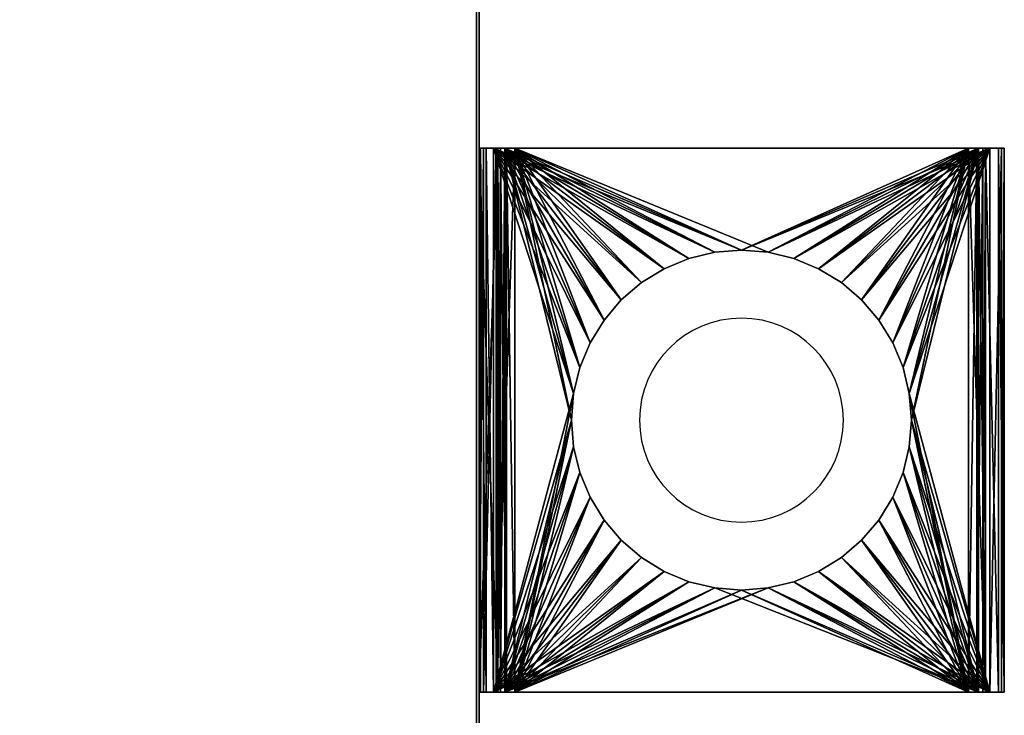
# Model space of a CAD drawing. Extents: x -4.8 to 44.9, y -3 to 21.9.
# Tile 642 of 656: x 41.3 to 44.9, y 0.3 to 2.9. Entities that reach past the tile are written whole.
import ezdxf

# ---------------------------------------------------------------- set-up
doc = ezdxf.new("R2010")
doc.units = 0

# ---------------------------------------------------------------- blocks, each defined once
blk = doc.blocks.new('Box-458420f3-d24c-467f-9784-8934705a0a12')
at = {"color": 253, "linetype": 'Continuous', "true_color": 0xa0a0a0, "transparency": 33554687}
mesh = blk.add_polyface(dxfattribs=at)
corners = [(0, 0), (43, 0), (43, 20), (0, 20), (0, 0, 0.01), (43, 0, 0.01), (43, 20, 0.01), (0, 20, 0.01)]
mesh.append_faces([[corners[k] for k in face] for face in [(0, 1, 2, 3), (4, 5, 6, 7), (0, 1, 5, 4), (1, 2, 6, 5), (2, 3, 7, 6), (3, 0, 4, 7)]], dxfattribs={"color": 253})
blk = doc.blocks.new('Box-ace12fff-17e2-4e2d-8dcb-9c52ceecaf6a')
at = {"color": 253, "linetype": 'Continuous', "true_color": 0xa0a0a0, "transparency": 33554687}
mesh = blk.add_polyface(dxfattribs=at)
corners = [(0, 0), (43, 0), (43, 20), (0, 20), (0, 0, 0.01), (43, 0, 0.01), (43, 20, 0.01), (0, 20, 0.01)]
mesh.append_faces([[corners[k] for k in face] for face in [(0, 1, 2, 3), (4, 5, 6, 7), (0, 1, 5, 4), (1, 2, 6, 5), (2, 3, 7, 6), (3, 0, 4, 7)]], dxfattribs={"color": 253})
blk = doc.blocks.new('Box-33208ab5-70fa-4237-a267-ab5255615b84')
at = {"color": 253, "linetype": 'Continuous', "true_color": 0xa0a0a0, "transparency": 33554687}
mesh = blk.add_polyface(dxfattribs=at)
corners = [(0, 0), (0.01, 0), (0.01, 20), (0, 20), (0, 0, 17.3), (0.01, 0, 17.3), (0.01, 20, 17.3), (0, 20, 17.3)]
mesh.append_faces([[corners[k] for k in face] for face in [(0, 1, 2, 3), (4, 5, 6, 7), (0, 1, 5, 4), (1, 2, 6, 5), (2, 3, 7, 6), (3, 0, 4, 7)]], dxfattribs={"color": 253})
blk = doc.blocks.new('a5d0e608-cf1f-4d31-a297-d99c1b6cd2c7')
at = {"linetype": 'Continuous', "transparency": 33554687}
for name, p in [('Box-458420f3-d24c-467f-9784-8934705a0a12', (0, 0)), ('Box-ace12fff-17e2-4e2d-8dcb-9c52ceecaf6a', (0, 0, 17.29)), ('Box-33208ab5-70fa-4237-a267-ab5255615b84', (42.99, 0))]:
    blk.add_blockref(name, p, dxfattribs=at)
blk = doc.blocks.new('6FD_1_1d0d4f9c-77f7-4611-b9b3-89e8d009a6a3dd51fec8-35f5-4a28-b129-3e6d2e787ff2')
at = {"color": 0, "linetype": 'BYBLOCK', "lineweight": -2, "transparency": 33554687}
mesh = blk.add_polyface(dxfattribs=at)
corners = [(0, -1, -2.7147), (0, 1, -2.7147), (0.0686, 1, -2.7147), (0.0686, -1, -2.7147)]
mesh.append_faces([[corners[k] for k in face] for face in [(3, 0, 2, 3)]], dxfattribs={"vtx1": -1, "color": 0})
mesh.append_faces([[corners[k] for k in face] for face in [(0, 1, 2, 0)]], dxfattribs={"vtx2": -1, "color": 0})
mesh = blk.add_polyface(dxfattribs=at)
corners = [(0, -1, -2.0335), (0, 1, -2.0335), (0, 1, -2.7147), (0, -1, -2.7147)]
mesh.append_faces([[corners[k] for k in face] for face in [(3, 0, 2, 3)]], dxfattribs={"vtx1": -1, "color": 0})
mesh.append_faces([[corners[k] for k in face] for face in [(0, 1, 2, 0)]], dxfattribs={"vtx2": -1, "color": 0})
mesh = blk.add_polyface(dxfattribs=at)
corners = [(0.0053, -1, -1.9913), (0.0053, 1, -1.9913), (0, 1, -2.0335), (0, -1, -2.0335)]
mesh.append_faces([[corners[k] for k in face] for face in [(3, 0, 2, 3)]], dxfattribs={"vtx1": -1, "color": 0})
mesh.append_faces([[corners[k] for k in face] for face in [(0, 1, 2, 0)]], dxfattribs={"vtx2": -1, "color": 0})
mesh = blk.add_polyface(dxfattribs=at)
corners = [(0, -1, -0.4278), (0, 1, -0.4278), (0.0158, 1, -0.4966), (0.0158, -1, -0.4966)]
mesh.append_faces([[corners[k] for k in face] for face in [(3, 0, 2, 3)]], dxfattribs={"vtx1": -1, "color": 0})
mesh.append_faces([[corners[k] for k in face] for face in [(0, 1, 2, 0)]], dxfattribs={"vtx2": -1, "color": 0})
mesh = blk.add_polyface(dxfattribs=at)
corners = [(0, -1), (0, 1), (0, 1, -0.4278), (0, -1, -0.4278)]
mesh.append_faces([[corners[k] for k in face] for face in [(3, 0, 2, 3)]], dxfattribs={"vtx1": -1, "color": 0})
mesh.append_faces([[corners[k] for k in face] for face in [(0, 1, 2, 0)]], dxfattribs={"vtx2": -1, "color": 0})
mesh = blk.add_polyface(dxfattribs=at)
corners = [(0.0686, -1), (0.0686, 1), (0, 1), (0, -1)]
mesh.append_faces([[corners[k] for k in face] for face in [(3, 0, 2, 3)]], dxfattribs={"vtx1": -1, "color": 0})
mesh.append_faces([[corners[k] for k in face] for face in [(0, 1, 2, 0)]], dxfattribs={"vtx2": -1, "color": 0})
mesh = blk.add_polyface(dxfattribs=at)
corners = [(0.0686, 1, -2.0335), (0.0686, 1, -2.7147), (0, 1, -2.7147), (0, 1, -2.0335), (0.0053, 1, -1.9913), (0.0264, 1, -1.9541), (0.0527, 1, -1.9278), (0.0791, 1, -1.9966), (0.0952, 1, -1.986), (1.8, 1, -0.5651), (0.1321, 1, -0.5651), (0.1321, 1, -0.4913), (1.8, 1, -0.4913), (1.8633, 1, -0.5071), (1.8316, 1, -0.5704), (1.911, 1, -0.5546), (1.8527, 1, -0.5915), (1.9321, 1, -0.6179), (1.8633, 1, -0.6232), (1.8369, 1, -0.6762), (1.9215, 1, -0.6867), (1.8791, 1, -0.7342), (0.0633, 1, -0.544), (0.1005, 1, -0.486), (0.0791, 1, -0.4596), (0.0686, 1, -0.4278), (0.0158, 1, -0.4966), (0, 1, -0.4278), (0, 1), (0.0686, 1)]
mesh.append_faces([[corners[k] for k in face] for face in [(0, 2, 3, 0), (0, 3, 4, 0), (0, 4, 5, 0), (0, 5, 6, 0), (6, 7, 0, 6), (6, 8, 7, 6), (9, 11, 12, 9), (12, 14, 9, 12), (13, 16, 14, 13), (15, 18, 16, 15), (17, 19, 18, 17), (19, 17, 20, 19), (19, 20, 21, 19), (21, 6, 19, 21), (10, 23, 11, 10), (22, 24, 23, 22), (22, 25, 24, 22), (25, 22, 26, 25), (25, 26, 27, 25), (27, 29, 25, 27)]], dxfattribs={"vtx0": -1, "vtx2": -1, "color": 0})
mesh.append_faces([[corners[k] for k in face] for face in [(9, 10, 11, 9), (12, 13, 14, 12), (13, 15, 16, 13), (15, 17, 18, 15), (21, 8, 6, 21), (10, 22, 23, 10)]], dxfattribs={"vtx1": -1, "vtx2": -1, "color": 0})
mesh.append_faces([[corners[k] for k in face] for face in [(0, 1, 2, 0), (27, 28, 29, 27)]], dxfattribs={"vtx2": -1, "color": 0})
mesh = blk.add_polyface(dxfattribs=at)
corners = [(0.0264, -1, -1.9541), (0.0264, 1, -1.9541), (0.0053, 1, -1.9913), (0.0053, -1, -1.9913)]
mesh.append_faces([[corners[k] for k in face] for face in [(3, 0, 2, 3)]], dxfattribs={"vtx1": -1, "color": 0})
mesh.append_faces([[corners[k] for k in face] for face in [(0, 1, 2, 0)]], dxfattribs={"vtx2": -1, "color": 0})
mesh = blk.add_polyface(dxfattribs=at)
corners = [(0.0158, -1, -0.4966), (0.0158, 1, -0.4966), (0.0633, 1, -0.544), (0.0633, -1, -0.544)]
mesh.append_faces([[corners[k] for k in face] for face in [(3, 0, 2, 3)]], dxfattribs={"vtx1": -1, "color": 0})
mesh.append_faces([[corners[k] for k in face] for face in [(0, 1, 2, 0)]], dxfattribs={"vtx2": -1, "color": 0})
mesh = blk.add_polyface(dxfattribs=at)
corners = [(0.0527, -1, -1.9278), (0.0527, 1, -1.9278), (0.0264, 1, -1.9541), (0.0264, -1, -1.9541)]
mesh.append_faces([[corners[k] for k in face] for face in [(3, 0, 2, 3)]], dxfattribs={"vtx1": -1, "color": 0})
mesh.append_faces([[corners[k] for k in face] for face in [(0, 1, 2, 0)]], dxfattribs={"vtx2": -1, "color": 0})
mesh = blk.add_polyface(dxfattribs=at)
corners = [(1.8369, -1, -0.6762), (1.5825, -0.0978, -0.8546), (1.5596, -0.1931, -0.8707), (1.5221, -0.2837, -0.897), (1.4708, -0.3674, -0.9329), (1.4072, -0.4419, -0.9776), (1.3326, -0.5056, -1.0299), (1.249, -0.5569, -1.0886), (1.1583, -0.5944, -1.1522), (1.063, -0.6173, -1.2191), (0.9652, -0.625, -1.2877), (0.8674, -0.6173, -1.3562), (0.0527, -1, -1.9278), (0.7721, -0.5944, -1.4231), (0.6815, -0.5569, -1.4867), (0.5978, -0.5056, -1.5454), (0.5233, -0.4419, -1.5977), (0.4596, -0.3674, -1.6424), (0.4083, -0.2837, -1.6783), (0.3708, -0.1931, -1.7046), (0.3479, -0.0978, -1.7207), (0.3402, 0, -1.7261), (0.3479, 0.0978, -1.7207), (0.0527, 1, -1.9278), (0.3708, 0.1931, -1.7046), (0.4083, 0.2837, -1.6783), (0.4596, 0.3674, -1.6424), (0.5233, 0.4419, -1.5977), (0.5978, 0.5056, -1.5454), (0.6815, 0.5569, -1.4867), (0.7721, 0.5944, -1.4231), (0.8674, 0.6173, -1.3562), (0.9652, 0.625, -1.2877), (1.8369, 1, -0.6762), (1.063, 0.6173, -1.2191), (1.1583, 0.5944, -1.1522), (1.249, 0.5569, -1.0886), (1.3326, 0.5056, -1.0299), (1.4072, 0.4419, -0.9776), (1.4708, 0.3674, -0.9329), (1.5221, 0.2837, -0.897), (1.5596, 0.1931, -0.8707), (1.5825, 0.0978, -0.8546), (1.5902, 0, -0.8492)]
mesh.append_faces([[corners[k] for k in face] for face in [(0, 1, 2, 0), (11, 12, 0, 11), (22, 23, 12, 22), (32, 33, 23, 32), (43, 0, 33, 43)]], dxfattribs={"vtx0": -1, "vtx2": -1, "color": 0})
mesh.append_faces([[corners[k] for k in face] for face in [(2, 3, 0, 2), (3, 4, 0, 3), (4, 5, 0, 4), (5, 6, 0, 5), (6, 7, 0, 6), (7, 8, 0, 7), (8, 9, 0, 8), (9, 10, 0, 9), (10, 11, 0, 10), (11, 13, 12, 11), (13, 14, 12, 13), (14, 15, 12, 14), (15, 16, 12, 15), (16, 17, 12, 16), (17, 18, 12, 17), (18, 19, 12, 18), (19, 20, 12, 19), (20, 21, 12, 20), (21, 22, 12, 21), (22, 24, 23, 22), (24, 25, 23, 24), (25, 26, 23, 25), (26, 27, 23, 26), (27, 28, 23, 27), (28, 29, 23, 28), (29, 30, 23, 29), (30, 31, 23, 30), (31, 32, 23, 31), (32, 34, 33, 32), (34, 35, 33, 34), (35, 36, 33, 35), (36, 37, 33, 36), (37, 38, 33, 37), (38, 39, 33, 38), (39, 40, 33, 39), (40, 41, 33, 40), (41, 42, 33, 41), (42, 43, 33, 42), (43, 1, 0, 43)]], dxfattribs={"vtx1": -1, "vtx2": -1, "color": 0})
mesh = blk.add_polyface(dxfattribs=at)
corners = [(0.0633, -1, -0.544), (0.0633, 1, -0.544), (0.1321, 1, -0.5651), (0.1321, -1, -0.5651)]
mesh.append_faces([[corners[k] for k in face] for face in [(3, 0, 2, 3)]], dxfattribs={"vtx1": -1, "color": 0})
mesh.append_faces([[corners[k] for k in face] for face in [(0, 1, 2, 0)]], dxfattribs={"vtx2": -1, "color": 0})
mesh = blk.add_polyface(dxfattribs=at)
corners = [(0.0686, -1, -0.4278), (0.0686, 1, -0.4278), (0.0686, 1), (0.0686, -1)]
mesh.append_faces([[corners[k] for k in face] for face in [(3, 0, 2, 3)]], dxfattribs={"vtx1": -1, "color": 0})
mesh.append_faces([[corners[k] for k in face] for face in [(0, 1, 2, 0)]], dxfattribs={"vtx2": -1, "color": 0})
mesh = blk.add_polyface(dxfattribs=at)
corners = [(0.0791, -1, -0.4596), (0.0791, 1, -0.4596), (0.0686, 1, -0.4278), (0.0686, -1, -0.4278)]
mesh.append_faces([[corners[k] for k in face] for face in [(3, 0, 2, 3)]], dxfattribs={"vtx1": -1, "color": 0})
mesh.append_faces([[corners[k] for k in face] for face in [(0, 1, 2, 0)]], dxfattribs={"vtx2": -1, "color": 0})
mesh = blk.add_polyface(dxfattribs=at)
corners = [(0.0686, -1, -2.0335), (0.0686, 1, -2.0335), (0.0791, 1, -1.9966), (0.0791, -1, -1.9966)]
mesh.append_faces([[corners[k] for k in face] for face in [(3, 0, 2, 3)]], dxfattribs={"vtx1": -1, "color": 0})
mesh.append_faces([[corners[k] for k in face] for face in [(0, 1, 2, 0)]], dxfattribs={"vtx2": -1, "color": 0})
mesh = blk.add_polyface(dxfattribs=at)
corners = [(0.0686, -1, -2.7147), (0.0686, 1, -2.7147), (0.0686, 1, -2.0335), (0.0686, -1, -2.0335)]
mesh.append_faces([[corners[k] for k in face] for face in [(3, 0, 2, 3)]], dxfattribs={"vtx1": -1, "color": 0})
mesh.append_faces([[corners[k] for k in face] for face in [(0, 1, 2, 0)]], dxfattribs={"vtx2": -1, "color": 0})
mesh = blk.add_polyface(dxfattribs=at)
corners = [(0.1005, -1, -0.486), (0.1005, 1, -0.486), (0.0791, 1, -0.4596), (0.0791, -1, -0.4596)]
mesh.append_faces([[corners[k] for k in face] for face in [(3, 0, 2, 3)]], dxfattribs={"vtx1": -1, "color": 0})
mesh.append_faces([[corners[k] for k in face] for face in [(0, 1, 2, 0)]], dxfattribs={"vtx2": -1, "color": 0})
mesh = blk.add_polyface(dxfattribs=at)
corners = [(0.0791, -1, -1.9966), (0.0791, 1, -1.9966), (0.0952, 1, -1.986), (0.0952, -1, -1.986)]
mesh.append_faces([[corners[k] for k in face] for face in [(3, 0, 2, 3)]], dxfattribs={"vtx1": -1, "color": 0})
mesh.append_faces([[corners[k] for k in face] for face in [(0, 1, 2, 0)]], dxfattribs={"vtx2": -1, "color": 0})
mesh = blk.add_polyface(dxfattribs=at)
corners = [(1.8791, 1, -0.7342), (1.5825, 0.0978, -0.9423), (1.5596, 0.1931, -0.9584), (1.5221, 0.2837, -0.9847), (1.4708, 0.3674, -1.0207), (1.4072, 0.4419, -1.0654), (1.3326, 0.5056, -1.1177), (1.249, 0.5569, -1.1764), (1.1583, 0.5944, -1.24), (1.063, 0.6173, -1.3069), (0.9652, 0.625, -1.3755), (0.0952, 1, -1.986), (0.8674, 0.6173, -1.4441), (0.7721, 0.5944, -1.511), (0.6815, 0.5569, -1.5746), (0.5978, 0.5056, -1.6333), (0.5233, 0.4419, -1.6856), (0.4596, 0.3674, -1.7303), (0.4083, 0.2837, -1.7663), (0.3708, 0.1931, -1.7926), (0.3479, 0.0978, -1.8087), (0.3402, 0, -1.8141), (0.0952, -1, -1.986), (0.3479, -0.0978, -1.8087), (0.3708, -0.1931, -1.7926), (0.4083, -0.2837, -1.7663), (0.4596, -0.3674, -1.7303), (0.5233, -0.4419, -1.6856), (0.5978, -0.5056, -1.6333), (0.6815, -0.5569, -1.5746), (0.7721, -0.5944, -1.511), (0.8674, -0.6173, -1.4441), (0.9652, -0.625, -1.3755), (1.063, -0.6173, -1.3069), (1.8791, -1, -0.7342), (1.1583, -0.5944, -1.24), (1.249, -0.5569, -1.1764), (1.3326, -0.5056, -1.1177), (1.4072, -0.4419, -1.0654), (1.4708, -0.3674, -1.0207), (1.5221, -0.2837, -0.9847), (1.5596, -0.1931, -0.9584), (1.5825, -0.0978, -0.9423), (1.5902, 0, -0.9369)]
mesh.append_faces([[corners[k] for k in face] for face in [(0, 1, 2, 0), (10, 11, 0, 10), (21, 22, 11, 21), (33, 34, 22, 33), (1, 0, 34, 1)]], dxfattribs={"vtx0": -1, "vtx2": -1, "color": 0})
mesh.append_faces([[corners[k] for k in face] for face in [(2, 3, 0, 2), (3, 4, 0, 3), (4, 5, 0, 4), (5, 6, 0, 5), (6, 7, 0, 6), (7, 8, 0, 7), (8, 9, 0, 8), (9, 10, 0, 9), (10, 12, 11, 10), (12, 13, 11, 12), (13, 14, 11, 13), (14, 15, 11, 14), (15, 16, 11, 15), (16, 17, 11, 16), (17, 18, 11, 17), (18, 19, 11, 18), (19, 20, 11, 19), (20, 21, 11, 20), (21, 23, 22, 21), (23, 24, 22, 23), (24, 25, 22, 24), (25, 26, 22, 25), (26, 27, 22, 26), (27, 28, 22, 27), (28, 29, 22, 28), (29, 30, 22, 29), (30, 31, 22, 30), (31, 32, 22, 31), (32, 33, 22, 32), (33, 35, 34, 33), (35, 36, 34, 35), (36, 37, 34, 36), (37, 38, 34, 37), (38, 39, 34, 38), (39, 40, 34, 39), (40, 41, 34, 40), (41, 42, 34, 41), (42, 43, 34, 42), (43, 1, 34, 43)]], dxfattribs={"vtx1": -1, "vtx2": -1, "color": 0})
mesh = blk.add_polyface(dxfattribs=at)
corners = [(0.1321, -1, -0.4913), (0.1321, 1, -0.4913), (0.1005, 1, -0.486), (0.1005, -1, -0.486)]
mesh.append_faces([[corners[k] for k in face] for face in [(3, 0, 2, 3)]], dxfattribs={"vtx1": -1, "color": 0})
mesh.append_faces([[corners[k] for k in face] for face in [(0, 1, 2, 0)]], dxfattribs={"vtx2": -1, "color": 0})
mesh = blk.add_polyface(dxfattribs=at)
corners = [(1.8, -1, -0.4913), (1.5825, -0.0978, -0.4913), (1.5596, -0.1931, -0.4913), (1.5221, -0.2837, -0.4913), (1.4708, -0.3674, -0.4913), (1.4072, -0.4419, -0.4913), (1.3326, -0.5056, -0.4913), (1.249, -0.5569, -0.4913), (1.1583, -0.5944, -0.4913), (1.063, -0.6173, -0.4913), (0.9652, -0.625, -0.4913), (0.1321, -1, -0.4913), (0.8674, -0.6173, -0.4913), (0.7721, -0.5944, -0.4913), (0.6815, -0.5569, -0.4913), (0.5978, -0.5056, -0.4913), (0.5233, -0.4419, -0.4913), (0.4596, -0.3674, -0.4913), (0.4083, -0.2837, -0.4913), (0.3708, -0.1931, -0.4913), (0.3479, -0.0978, -0.4913), (0.3402, 0, -0.4913), (0.3479, 0.0978, -0.4913), (0.1321, 1, -0.4913), (0.3708, 0.1931, -0.4913), (0.4083, 0.2837, -0.4913), (0.4596, 0.3674, -0.4913), (0.5233, 0.4419, -0.4913), (0.5978, 0.5056, -0.4913), (0.6815, 0.5569, -0.4913), (0.7721, 0.5944, -0.4913), (0.8674, 0.6173, -0.4913), (0.9652, 0.625, -0.4913), (1.063, 0.6173, -0.4913), (1.8, 1, -0.4913), (1.1583, 0.5944, -0.4913), (1.249, 0.5569, -0.4913), (1.3326, 0.5056, -0.4913), (1.4072, 0.4419, -0.4913), (1.4708, 0.3674, -0.4913), (1.5221, 0.2837, -0.4913), (1.5596, 0.1931, -0.4913), (1.5825, 0.0978, -0.4913), (1.5902, 0, -0.4913)]
mesh.append_faces([[corners[k] for k in face] for face in [(0, 1, 2, 0), (10, 11, 0, 10), (22, 23, 11, 22), (33, 34, 23, 33), (43, 0, 34, 43)]], dxfattribs={"vtx0": -1, "vtx2": -1, "color": 0})
mesh.append_faces([[corners[k] for k in face] for face in [(2, 3, 0, 2), (3, 4, 0, 3), (4, 5, 0, 4), (5, 6, 0, 5), (6, 7, 0, 6), (7, 8, 0, 7), (8, 9, 0, 8), (9, 10, 0, 9), (10, 12, 11, 10), (12, 13, 11, 12), (13, 14, 11, 13), (14, 15, 11, 14), (15, 16, 11, 15), (16, 17, 11, 16), (17, 18, 11, 17), (18, 19, 11, 18), (19, 20, 11, 19), (20, 21, 11, 20), (21, 22, 11, 21), (22, 24, 23, 22), (24, 25, 23, 24), (25, 26, 23, 25), (26, 27, 23, 26), (27, 28, 23, 27), (28, 29, 23, 28), (29, 30, 23, 29), (30, 31, 23, 30), (31, 32, 23, 31), (32, 33, 23, 32), (33, 35, 34, 33), (35, 36, 34, 35), (36, 37, 34, 36), (37, 38, 34, 37), (38, 39, 34, 38), (39, 40, 34, 39), (40, 41, 34, 40), (41, 42, 34, 41), (42, 43, 34, 42), (43, 1, 0, 43)]], dxfattribs={"vtx1": -1, "vtx2": -1, "color": 0})
mesh = blk.add_polyface(dxfattribs=at)
corners = [(1.8, 1, -0.5651), (1.5825, 0.0978, -0.5651), (1.5596, 0.1931, -0.5651), (1.5221, 0.2837, -0.5651), (1.4708, 0.3674, -0.5651), (1.4072, 0.4419, -0.5651), (1.3326, 0.5056, -0.5651), (1.249, 0.5569, -0.5651), (1.1583, 0.5944, -0.5651), (1.063, 0.6173, -0.5651), (0.9652, 0.625, -0.5651), (0.1321, 1, -0.5651), (0.8674, 0.6173, -0.5651), (0.7721, 0.5944, -0.5651), (0.6815, 0.5569, -0.5651), (0.5978, 0.5056, -0.5651), (0.5233, 0.4419, -0.5651), (0.4596, 0.3674, -0.5651), (0.4083, 0.2837, -0.5651), (0.3708, 0.1931, -0.5651), (0.3479, 0.0978, -0.5651), (0.3402, 0, -0.5651), (0.1321, -1, -0.5651), (0.3479, -0.0978, -0.5651), (0.3708, -0.1931, -0.5651), (0.4083, -0.2837, -0.5651), (0.4596, -0.3674, -0.5651), (0.5233, -0.4419, -0.5651), (0.5978, -0.5056, -0.5651), (0.6815, -0.5569, -0.5651), (0.7721, -0.5944, -0.5651), (0.8674, -0.6173, -0.5651), (0.9652, -0.625, -0.5651), (1.063, -0.6173, -0.5651), (1.8, -1, -0.5651), (1.1583, -0.5944, -0.5651), (1.249, -0.5569, -0.5651), (1.3326, -0.5056, -0.5651), (1.4072, -0.4419, -0.5651), (1.4708, -0.3674, -0.5651), (1.5221, -0.2837, -0.5651), (1.5596, -0.1931, -0.5651), (1.5825, -0.0978, -0.5651), (1.5902, 0, -0.5651)]
mesh.append_faces([[corners[k] for k in face] for face in [(0, 1, 2, 0), (10, 11, 0, 10), (21, 22, 11, 21), (33, 34, 22, 33), (1, 0, 34, 1)]], dxfattribs={"vtx0": -1, "vtx2": -1, "color": 0})
mesh.append_faces([[corners[k] for k in face] for face in [(2, 3, 0, 2), (3, 4, 0, 3), (4, 5, 0, 4), (5, 6, 0, 5), (6, 7, 0, 6), (7, 8, 0, 7), (8, 9, 0, 8), (9, 10, 0, 9), (10, 12, 11, 10), (12, 13, 11, 12), (13, 14, 11, 13), (14, 15, 11, 14), (15, 16, 11, 15), (16, 17, 11, 16), (17, 18, 11, 17), (18, 19, 11, 18), (19, 20, 11, 19), (20, 21, 11, 20), (21, 23, 22, 21), (23, 24, 22, 23), (24, 25, 22, 24), (25, 26, 22, 25), (26, 27, 22, 26), (27, 28, 22, 27), (28, 29, 22, 28), (29, 30, 22, 29), (30, 31, 22, 30), (31, 32, 22, 31), (32, 33, 22, 32), (33, 35, 34, 33), (35, 36, 34, 35), (36, 37, 34, 36), (37, 38, 34, 37), (38, 39, 34, 38), (39, 40, 34, 39), (40, 41, 34, 40), (41, 42, 34, 41), (42, 43, 34, 42), (43, 1, 34, 43)]], dxfattribs={"vtx1": -1, "vtx2": -1, "color": 0})
mesh = blk.add_polyface(dxfattribs=at)
corners = [(1.8633, -1, -0.5071), (1.8633, 1, -0.5071), (1.8, 1, -0.4913), (1.8, -1, -0.4913)]
mesh.append_faces([[corners[k] for k in face] for face in [(3, 0, 2, 3)]], dxfattribs={"vtx1": -1, "color": 0})
mesh.append_faces([[corners[k] for k in face] for face in [(0, 1, 2, 0)]], dxfattribs={"vtx2": -1, "color": 0})
mesh = blk.add_polyface(dxfattribs=at)
corners = [(1.8, -1, -0.5651), (1.8, 1, -0.5651), (1.8316, 1, -0.5704), (1.8316, -1, -0.5704)]
mesh.append_faces([[corners[k] for k in face] for face in [(3, 0, 2, 3)]], dxfattribs={"vtx1": -1, "color": 0})
mesh.append_faces([[corners[k] for k in face] for face in [(0, 1, 2, 0)]], dxfattribs={"vtx2": -1, "color": 0})
mesh = blk.add_polyface(dxfattribs=at)
corners = [(1.8316, -1, -0.5704), (1.8316, 1, -0.5704), (1.8527, 1, -0.5915), (1.8527, -1, -0.5915)]
mesh.append_faces([[corners[k] for k in face] for face in [(3, 0, 2, 3)]], dxfattribs={"vtx1": -1, "color": 0})
mesh.append_faces([[corners[k] for k in face] for face in [(0, 1, 2, 0)]], dxfattribs={"vtx2": -1, "color": 0})
mesh = blk.add_polyface(dxfattribs=at)
corners = [(1.8633, -1, -0.6232), (1.8633, 1, -0.6232), (1.8369, 1, -0.6762), (1.8369, -1, -0.6762)]
mesh.append_faces([[corners[k] for k in face] for face in [(3, 0, 2, 3)]], dxfattribs={"vtx1": -1, "color": 0})
mesh.append_faces([[corners[k] for k in face] for face in [(0, 1, 2, 0)]], dxfattribs={"vtx2": -1, "color": 0})
mesh = blk.add_polyface(dxfattribs=at)
corners = [(1.8527, -1, -0.5915), (1.8527, 1, -0.5915), (1.8633, 1, -0.6232), (1.8633, -1, -0.6232)]
mesh.append_faces([[corners[k] for k in face] for face in [(3, 0, 2, 3)]], dxfattribs={"vtx1": -1, "color": 0})
mesh.append_faces([[corners[k] for k in face] for face in [(0, 1, 2, 0)]], dxfattribs={"vtx2": -1, "color": 0})
mesh = blk.add_polyface(dxfattribs=at)
corners = [(1.911, -1, -0.5546), (1.911, 1, -0.5546), (1.8633, 1, -0.5071), (1.8633, -1, -0.5071)]
mesh.append_faces([[corners[k] for k in face] for face in [(3, 0, 2, 3)]], dxfattribs={"vtx1": -1, "color": 0})
mesh.append_faces([[corners[k] for k in face] for face in [(0, 1, 2, 0)]], dxfattribs={"vtx2": -1, "color": 0})
mesh = blk.add_polyface(dxfattribs=at)
corners = [(1.8791, -1, -0.7342), (1.8791, 1, -0.7342), (1.9215, 1, -0.6867), (1.9215, -1, -0.6867)]
mesh.append_faces([[corners[k] for k in face] for face in [(3, 0, 2, 3)]], dxfattribs={"vtx1": -1, "color": 0})
mesh.append_faces([[corners[k] for k in face] for face in [(0, 1, 2, 0)]], dxfattribs={"vtx2": -1, "color": 0})
mesh = blk.add_polyface(dxfattribs=at)
corners = [(1.9321, -1, -0.6179), (1.9321, 1, -0.6179), (1.911, 1, -0.5546), (1.911, -1, -0.5546)]
mesh.append_faces([[corners[k] for k in face] for face in [(3, 0, 2, 3)]], dxfattribs={"vtx1": -1, "color": 0})
mesh.append_faces([[corners[k] for k in face] for face in [(0, 1, 2, 0)]], dxfattribs={"vtx2": -1, "color": 0})
mesh = blk.add_polyface(dxfattribs=at)
corners = [(1.9215, -1, -0.6867), (1.9215, 1, -0.6867), (1.9321, 1, -0.6179), (1.9321, -1, -0.6179)]
mesh.append_faces([[corners[k] for k in face] for face in [(3, 0, 2, 3)]], dxfattribs={"vtx1": -1, "color": 0})
mesh.append_faces([[corners[k] for k in face] for face in [(0, 1, 2, 0)]], dxfattribs={"vtx2": -1, "color": 0})
mesh = blk.add_polyface(dxfattribs=at)
corners = [(1.5902, 0, -0.5651), (1.5902, 0, -0.4913), (1.5825, 0.0978, -0.4913), (1.5825, 0.0978, -0.5651), (1.5596, 0.1931, -0.4913), (1.5596, 0.1931, -0.5651), (1.5221, 0.2837, -0.4913), (1.5221, 0.2837, -0.5651), (1.4708, 0.3674, -0.4913), (1.4708, 0.3674, -0.5651), (1.4072, 0.4419, -0.4913), (1.4072, 0.4419, -0.5651), (1.3326, 0.5056, -0.4913), (1.3326, 0.5056, -0.5651), (1.249, 0.5569, -0.4913), (1.249, 0.5569, -0.5651), (1.1583, 0.5944, -0.4913), (1.1583, 0.5944, -0.5651), (1.063, 0.6173, -0.4913), (1.063, 0.6173, -0.5651), (0.9652, 0.625, -0.4913), (0.9652, 0.625, -0.5651), (0.8674, 0.6173, -0.4913), (0.8674, 0.6173, -0.5651), (0.7721, 0.5944, -0.4913), (0.7721, 0.5944, -0.5651), (0.6815, 0.5569, -0.4913), (0.6815, 0.5569, -0.5651), (0.5978, 0.5056, -0.4913), (0.5978, 0.5056, -0.5651), (0.5233, 0.4419, -0.4913), (0.5233, 0.4419, -0.5651), (0.4596, 0.3674, -0.4913), (0.4596, 0.3674, -0.5651), (0.4083, 0.2837, -0.4913), (0.4083, 0.2837, -0.5651), (0.3708, 0.1931, -0.4913), (0.3708, 0.1931, -0.5651), (0.3479, 0.0978, -0.4913), (0.3479, 0.0978, -0.5651), (0.3708, -0.1931, -0.4913), (0.3708, -0.1931, -0.5651), (0.3479, -0.0978, -0.5651), (0.3479, -0.0978, -0.4913), (0.3402, 0, -0.5651), (0.3402, 0, -0.4913), (0.4083, -0.2837, -0.4913), (0.4083, -0.2837, -0.5651), (0.4596, -0.3674, -0.4913), (0.4596, -0.3674, -0.5651), (0.5233, -0.4419, -0.4913), (0.5233, -0.4419, -0.5651), (0.5978, -0.5056, -0.4913), (0.5978, -0.5056, -0.5651), (0.6815, -0.5569, -0.4913), (0.6815, -0.5569, -0.5651), (0.7721, -0.5944, -0.4913), (0.7721, -0.5944, -0.5651), (0.8674, -0.6173, -0.4913), (0.8674, -0.6173, -0.5651), (0.9652, -0.625, -0.4913), (0.9652, -0.625, -0.5651), (1.063, -0.6173, -0.4913), (1.063, -0.6173, -0.5651), (1.1583, -0.5944, -0.4913), (1.1583, -0.5944, -0.5651), (1.249, -0.5569, -0.4913), (1.249, -0.5569, -0.5651), (1.3326, -0.5056, -0.4913), (1.3326, -0.5056, -0.5651), (1.4072, -0.4419, -0.4913), (1.4072, -0.4419, -0.5651), (1.4708, -0.3674, -0.4913), (1.4708, -0.3674, -0.5651), (1.5221, -0.2837, -0.4913), (1.5221, -0.2837, -0.5651), (1.5596, -0.1931, -0.4913), (1.5596, -0.1931, -0.5651), (1.5825, -0.0978, -0.4913), (1.5825, -0.0978, -0.5651), (1.5902, 0, -0.4913), (1.5902, 0, -0.5651)]
mesh.append_faces([[corners[k] for k in face] for face in [(3, 0, 2, 3), (2, 4, 3, 2), (7, 5, 6, 7), (9, 7, 8, 9), (8, 10, 9, 8), (13, 11, 12, 13), (12, 14, 13, 12), (17, 15, 16, 17), (19, 17, 18, 19), (18, 20, 19, 18), (23, 21, 22, 23), (22, 24, 23, 22), (27, 25, 26, 27), (29, 27, 28, 29), (28, 30, 29, 28), (33, 31, 32, 33), (32, 34, 33, 32), (37, 35, 36, 37), (39, 37, 38, 39), (43, 40, 42, 43), (42, 44, 43, 42), (44, 39, 45, 44), (47, 41, 46, 47), (49, 47, 48, 49), (48, 50, 49, 48), (53, 51, 52, 53), (52, 54, 53, 52), (57, 55, 56, 57), (59, 57, 58, 59), (58, 60, 59, 58), (63, 61, 62, 63), (62, 64, 63, 62), (67, 65, 66, 67), (69, 67, 68, 69), (68, 70, 69, 68), (73, 71, 72, 73), (72, 74, 73, 72), (77, 75, 76, 77), (79, 77, 78, 79), (78, 80, 79, 78)]], dxfattribs={"vtx1": -1, "color": 0})
mesh.append_faces([[corners[k] for k in face] for face in [(0, 1, 2, 0), (4, 5, 3, 4), (5, 4, 6, 5), (7, 6, 8, 7), (10, 11, 9, 10), (11, 10, 12, 11), (14, 15, 13, 14), (15, 14, 16, 15), (17, 16, 18, 17), (20, 21, 19, 20), (21, 20, 22, 21), (24, 25, 23, 24), (25, 24, 26, 25), (27, 26, 28, 27), (30, 31, 29, 30), (31, 30, 32, 31), (34, 35, 33, 34), (35, 34, 36, 35), (37, 36, 38, 37), (40, 41, 42, 40), (44, 45, 43, 44), (39, 38, 45, 39), (41, 40, 46, 41), (47, 46, 48, 47), (50, 51, 49, 50), (51, 50, 52, 51), (54, 55, 53, 54), (55, 54, 56, 55), (57, 56, 58, 57), (60, 61, 59, 60), (61, 60, 62, 61), (64, 65, 63, 64), (65, 64, 66, 65), (67, 66, 68, 67), (70, 71, 69, 70), (71, 70, 72, 71), (74, 75, 73, 74), (75, 74, 76, 75), (77, 76, 78, 77), (80, 81, 79, 80)]], dxfattribs={"vtx2": -1, "color": 0})
mesh = blk.add_polyface(dxfattribs=at)
corners = [(1.5596, 0.1931, -0.8707), (1.5596, 0.1931, -0.9584), (1.5825, 0.0978, -0.9423), (1.5825, 0.0978, -0.8546), (1.5902, 0, -0.9369), (1.5902, 0, -0.8492), (1.5221, 0.2837, -0.897), (1.5221, 0.2837, -0.9847), (1.4708, 0.3674, -0.9329), (1.4708, 0.3674, -1.0207), (1.4072, 0.4419, -0.9776), (1.4072, 0.4419, -1.0654), (1.3326, 0.5056, -1.0299), (1.3326, 0.5056, -1.1177), (1.249, 0.5569, -1.0886), (1.249, 0.5569, -1.1764), (1.1583, 0.5944, -1.1522), (1.1583, 0.5944, -1.24), (1.063, 0.6173, -1.2191), (1.063, 0.6173, -1.3069), (0.9652, 0.625, -1.2877), (0.9652, 0.625, -1.3755), (0.8674, 0.6173, -1.3562), (0.8674, 0.6173, -1.4441), (0.7721, 0.5944, -1.4231), (0.7721, 0.5944, -1.511), (0.6815, 0.5569, -1.4867), (0.6815, 0.5569, -1.5746), (0.5978, 0.5056, -1.5454), (0.5978, 0.5056, -1.6333), (0.5233, 0.4419, -1.5977), (0.5233, 0.4419, -1.6856), (0.4596, 0.3674, -1.6424), (0.4596, 0.3674, -1.7303), (0.4083, 0.2837, -1.6783), (0.4083, 0.2837, -1.7663), (0.3708, 0.1931, -1.7046), (0.3708, 0.1931, -1.7926), (0.3479, 0.0978, -1.7207), (0.3479, 0.0978, -1.8087), (0.3402, 0, -1.7261), (0.3402, 0, -1.8141), (0.3479, -0.0978, -1.7207), (0.3479, -0.0978, -1.8087), (0.3708, -0.1931, -1.7046), (0.3708, -0.1931, -1.7926), (0.4083, -0.2837, -1.6783), (0.4083, -0.2837, -1.7663), (0.4596, -0.3674, -1.6424), (0.4596, -0.3674, -1.7303), (0.5233, -0.4419, -1.5977), (0.5233, -0.4419, -1.6856), (0.5978, -0.5056, -1.5454), (0.5978, -0.5056, -1.6333), (0.6815, -0.5569, -1.4867), (0.6815, -0.5569, -1.5746), (0.7721, -0.5944, -1.4231), (0.7721, -0.5944, -1.511), (0.8674, -0.6173, -1.3562), (0.8674, -0.6173, -1.4441), (0.9652, -0.625, -1.2877), (0.9652, -0.625, -1.3755), (1.063, -0.6173, -1.2191), (1.063, -0.6173, -1.3069), (1.1583, -0.5944, -1.1522), (1.1583, -0.5944, -1.24), (1.249, -0.5569, -1.0886), (1.249, -0.5569, -1.1764), (1.3326, -0.5056, -1.0299), (1.3326, -0.5056, -1.1177), (1.4072, -0.4419, -0.9776), (1.4072, -0.4419, -1.0654), (1.4708, -0.3674, -0.9329), (1.4708, -0.3674, -1.0207), (1.5221, -0.2837, -0.897), (1.5221, -0.2837, -0.9847), (1.5596, -0.1931, -0.8707), (1.5596, -0.1931, -0.9584), (1.5902, 0, -0.8492), (1.5902, 0, -0.9369), (1.5825, -0.0978, -0.9423), (1.5825, -0.0978, -0.8546)]
mesh.append_faces([[corners[k] for k in face] for face in [(3, 0, 2, 3), (2, 4, 3, 2), (7, 1, 6, 7), (9, 7, 8, 9), (8, 10, 9, 8), (13, 11, 12, 13), (12, 14, 13, 12), (17, 15, 16, 17), (19, 17, 18, 19), (18, 20, 19, 18), (23, 21, 22, 23), (22, 24, 23, 22), (27, 25, 26, 27), (29, 27, 28, 29), (28, 30, 29, 28), (33, 31, 32, 33), (32, 34, 33, 32), (37, 35, 36, 37), (39, 37, 38, 39), (41, 39, 40, 41), (40, 42, 41, 40), (42, 44, 43, 42), (47, 45, 46, 47), (49, 47, 48, 49), (48, 50, 49, 48), (53, 51, 52, 53), (52, 54, 53, 52), (57, 55, 56, 57), (59, 57, 58, 59), (58, 60, 59, 58), (63, 61, 62, 63), (62, 64, 63, 62), (67, 65, 66, 67), (69, 67, 68, 69), (68, 70, 69, 68), (73, 71, 72, 73), (72, 74, 73, 72), (77, 75, 76, 77), (81, 78, 80, 81), (80, 77, 81, 80)]], dxfattribs={"vtx1": -1, "color": 0})
mesh.append_faces([[corners[k] for k in face] for face in [(0, 1, 2, 0), (4, 5, 3, 4), (1, 0, 6, 1), (7, 6, 8, 7), (10, 11, 9, 10), (11, 10, 12, 11), (14, 15, 13, 14), (15, 14, 16, 15), (17, 16, 18, 17), (20, 21, 19, 20), (21, 20, 22, 21), (24, 25, 23, 24), (25, 24, 26, 25), (27, 26, 28, 27), (30, 31, 29, 30), (31, 30, 32, 31), (34, 35, 33, 34), (35, 34, 36, 35), (37, 36, 38, 37), (39, 38, 40, 39), (42, 43, 41, 42), (44, 45, 43, 44), (45, 44, 46, 45), (47, 46, 48, 47), (50, 51, 49, 50), (51, 50, 52, 51), (54, 55, 53, 54), (55, 54, 56, 55), (57, 56, 58, 57), (60, 61, 59, 60), (61, 60, 62, 61), (64, 65, 63, 64), (65, 64, 66, 65), (67, 66, 68, 67), (70, 71, 69, 70), (71, 70, 72, 71), (74, 75, 73, 74), (75, 74, 76, 75), (78, 79, 80, 78), (77, 76, 81, 77)]], dxfattribs={"vtx2": -1, "color": 0})
mesh = blk.add_polyface(dxfattribs=at)
corners = [(0, -1, -2.7147), (0.0686, -1, -2.7147), (0.0686, -1, -2.0335), (0, -1, -2.0335), (0.0053, -1, -1.9913), (0.0264, -1, -1.9541), (0.0527, -1, -1.9278), (0.0791, -1, -1.9966), (0.0952, -1, -1.986), (0.1321, -1, -0.4913), (0.1321, -1, -0.5651), (1.8, -1, -0.5651), (1.8, -1, -0.4913), (1.8316, -1, -0.5704), (1.8633, -1, -0.5071), (1.8527, -1, -0.5915), (1.911, -1, -0.5546), (1.8633, -1, -0.6232), (1.9321, -1, -0.6179), (1.8369, -1, -0.6762), (1.9215, -1, -0.6867), (1.8791, -1, -0.7342), (0.1005, -1, -0.486), (0.0633, -1, -0.544), (0.0791, -1, -0.4596), (0.0686, -1, -0.4278), (0.0158, -1, -0.4966), (0, -1, -0.4278), (0.0686, -1), (0, -1)]
mesh.append_faces([[corners[k] for k in face] for face in [(9, 10, 11, 9), (13, 14, 12, 13), (15, 16, 14, 15), (17, 18, 16, 17), (6, 8, 21, 6), (22, 23, 10, 22)]], dxfattribs={"vtx0": -1, "vtx2": -1, "color": 0})
mesh.append_faces([[corners[k] for k in face] for face in [(3, 0, 2, 3), (4, 3, 2, 4), (5, 4, 2, 5), (6, 5, 2, 6), (2, 7, 6, 2), (7, 8, 6, 7), (12, 9, 11, 12), (11, 13, 12, 11), (13, 15, 14, 13), (15, 17, 16, 15), (17, 19, 18, 17), (20, 18, 19, 20), (21, 20, 19, 21), (19, 6, 21, 19), (9, 22, 10, 9), (22, 24, 23, 22), (24, 25, 23, 24), (26, 23, 25, 26), (27, 26, 25, 27), (25, 28, 27, 25)]], dxfattribs={"vtx1": -1, "vtx2": -1, "color": 0})
mesh.append_faces([[corners[k] for k in face] for face in [(0, 1, 2, 0), (28, 29, 27, 28)]], dxfattribs={"vtx2": -1, "color": 0})
blk = doc.blocks.new('0c304250-b657-4690-b492-880d668a7f66')
at = {"color": 251, "transparency": 33554687, "extrusion": (0, 0, -1)}
blk.add_arc((-0.9652, 0, 1.0115), 0.375, 0, 360, dxfattribs=at)
at = {"color": 251, "transparency": 33554687}
blk.add_blockref('6FD_1_1d0d4f9c-77f7-4611-b9b3-89e8d009a6a3dd51fec8-35f5-4a28-b129-3e6d2e787ff2', (0, 0), dxfattribs=at)
blk = doc.blocks.new('a2ba277c-a7ce-4954-a814-a3aaea5c52da')
at = {"linetype": 'Continuous', "transparency": 33554687}
for name, p in [('a5d0e608-cf1f-4d31-a297-d99c1b6cd2c7', (0, 0)), ('0c304250-b657-4690-b492-880d668a7f66', (43, 1.4, 2.7147))]:
    blk.add_blockref(name, p, dxfattribs=at)

msp = doc.modelspace()

# ---------------------------------------------------------------- block references
at = {"transparency": 33554687}
msp.add_blockref('a2ba277c-a7ce-4954-a814-a3aaea5c52da', (0, 0), dxfattribs=at)

doc.saveas('drawing.dxf')
